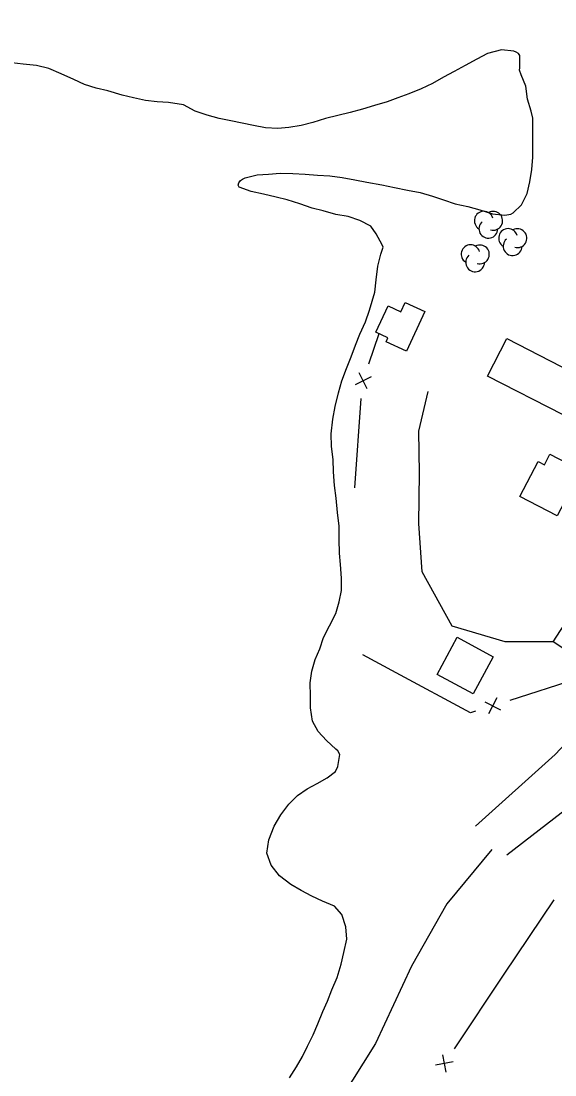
# Model space of a CAD drawing. Extents: x 219136 to 222520, y 5421589 to 5424530.
# Drawn here: x 221256.8 to 221316.4, y 5422722 to 5422839.7 of the extents above; entities that cross this region are included whole.
import ezdxf

# ---------------------------------------------------------------- set-up
doc = ezdxf.new("R2010")
doc.units = 0
for name, color, linetype in [('Level 19', 7, 'Continuous'), ('Level 21', 7, 'Continuous'), ('Level 22', 7, 'Continuous'), ('Level 31', 7, 'Continuous'), ('Level 37', 7, 'Continuous'), ('Level 4', 7, 'Continuous'), ('Level 44', 7, 'Continuous')]:
    doc.layers.add(name, color=color, linetype=linetype)

msp = doc.modelspace()

# ---------------------------------------------------------------- linework, layer by layer
at = {"layer": 'Level 19'}
msp.add_lwpolyline([(221316.15, 5422770.35), (221310.79, 5422770.38), (221304.88, 5422772.11), (221301.54, 5422778.19), (221301.17, 5422783.6), (221301.24, 5422789.2), (221301.15, 5422793.9), (221302.21, 5422798.32)], dxfattribs=at)
at = {"layer": 'Level 21'}
for points in [[(221383.81, 5422856.65), (221376.31, 5422845.19), (221367.09, 5422830.11), (221355.85, 5422811.59), (221345.1, 5422793.68), (221337.42, 5422781.3), (221331.57, 5422773.87), (221324.26, 5422766.14), (221316.39, 5422757.78), (221307.49, 5422749.76)], [(221310.99, 5422746.58), (221319.03, 5422752.77), (221327.48, 5422762), (221333.69, 5422769.57), (221341.7, 5422779.31), (221346.63, 5422786.61), (221352.5, 5422795.29), (221358.52, 5422804.94), (221365.09, 5422815.49), (221371.28, 5422825.96), (221377.09, 5422835.4), (221381.93, 5422843.03), (221386.2, 5422849.85), (221388.61, 5422853.38), (221388.61, 5422853.38)]]:
    msp.add_lwpolyline(points, dxfattribs=at)
at = {"layer": 'Level 22'}
msp.add_lwpolyline([(221309.31, 5422747.16), (221304.28, 5422741.1), (221300.33, 5422734.13), (221296.31, 5422725.49), (221292.39, 5422719.18)], dxfattribs=at)
at = {"layer": 'Level 31'}
for points in [[(221301.83, 5422807.26), (221299.77, 5422802.84), (221297.5, 5422803.9), (221297.7, 5422804.34), (221296.37, 5422804.96), (221297.73, 5422807.89), (221299.16, 5422807.22), (221299.65, 5422808.27)], [(221311, 5422804.24), (221319.42, 5422799.91), (221317.26, 5422795.71), (221308.84, 5422800.03)], [(221318.7, 5422788.43), (221316.61, 5422784.43), (221312.43, 5422786.62), (221314.47, 5422790.51), (221315.17, 5422790.14), (221315.79, 5422791.32), (221318.65, 5422789.83), (221318.09, 5422788.75)], [(221327.08, 5422775.62), (221321.44, 5422766.92), (221316.15, 5422770.35), (221321.78, 5422779.06)], [(221309.46, 5422768.7), (221307.23, 5422764.56), (221303.21, 5422766.73), (221305.43, 5422770.87)]]:
    msp.add_lwpolyline(points, close=True, dxfattribs=at)
at = {"layer": 'Level 37'}
for p, q in [((221295.85, 5422799.97), (221294.06, 5422799.08)), ((221295.4, 5422798.63), (221294.51, 5422800.42)), ((221308.51, 5422763.67), (221310.28, 5422762.75)), ((221309.85, 5422764.1), (221308.93, 5422762.32)), ((221305, 5422723.45), (221303.03, 5422723.06)), ((221304.21, 5422722.27), (221303.82, 5422724.23))]:
    msp.add_line(p, q, dxfattribs=at)
for points in [[(221295.59, 5422801.42), (221296.72, 5422804.8)], [(221294.03, 5422787.57), (221294.73, 5422797.55)], [(221298.64, 5422766.9), (221294.89, 5422768.92)], [(221307.49, 5422762.61), (221306.93, 5422762.43), (221298.64, 5422766.9)], [(221320.43, 5422767.58), (221318.74, 5422766.18), (221311.3, 5422763.82)], [(221310.69, 5422733.22), (221316.26, 5422741.53)], [(221305.13, 5422724.91), (221310.69, 5422733.22)]]:
    msp.add_lwpolyline(points, dxfattribs=at)
at = {"layer": 'Level 4'}
for points in [[(221290.49, 5422818.5), (221289.26, 5422818.82), (221287.86, 5422819.31), (221286.47, 5422819.76), (221285.22, 5422820.03), (221283.83, 5422820.37), (221282.44, 5422820.66), (221281.1, 5422821.17), (221280.99, 5422821.4), (221281.07, 5422821.66), (221281.26, 5422821.89), (221281.48, 5422822.06), (221281.75, 5422822.2), (221283.1, 5422822.55), (221284.36, 5422822.63), (221285.69, 5422822.71), (221287.1, 5422822.69), (221288.45, 5422822.6), (221289.85, 5422822.5), (221291.22, 5422822.41), (221292.61, 5422822.24), (221294.03, 5422821.99), (221295.36, 5422821.73), (221297.03, 5422821.41), (221298.43, 5422821.13), (221299.89, 5422820.84), (221301.29, 5422820.56), (221302.7, 5422820.15), (221303.9, 5422819.73), (221305.2, 5422819.3), (221306.61, 5422819), (221307.98, 5422818.64), (221309.39, 5422818.17), (221310.75, 5422818.03), (221311.42, 5422818.15), (221311.68, 5422818.31), (221312.61, 5422819.2), (221313.25, 5422820.45), (221313.56, 5422821.76), (221313.79, 5422823.14), (221313.9, 5422824.5), (221313.9, 5422825.93), (221313.87, 5422827.44), (221313.87, 5422828.88), (221313.69, 5422829.67), (221313.28, 5422831), (221313.09, 5422832.46), (221312.58, 5422833.73), (221312.38, 5422834.22), (221312.44, 5422834.51), (221312.43, 5422835.87), (221312.28, 5422836.1), (221312.02, 5422836.26), (221311.75, 5422836.34), (221310.39, 5422836.49), (221308.81, 5422836.1), (221307.65, 5422835.48), (221306.34, 5422834.77), (221305.11, 5422834.09), (221303.92, 5422833.44), (221302.69, 5422832.76), (221301.42, 5422832.13), (221300.04, 5422831.59), (221298.83, 5422831.14), (221297.63, 5422830.71)], [(221297.63, 5422830.71), (221296.21, 5422830.27), (221294.86, 5422829.88), (221293.48, 5422829.49), (221292.12, 5422829.17), (221290.72, 5422828.82), (221289.33, 5422828.4), (221288.03, 5422828.05), (221286.66, 5422827.83), (221285.41, 5422827.71), (221284.02, 5422827.78), (221282.7, 5422828.05), (221281.44, 5422828.33), (221280.16, 5422828.56), (221278.86, 5422828.83), (221277.53, 5422829.19), (221276.18, 5422829.64), (221274.88, 5422830.35), (221273.21, 5422830.61), (221271.94, 5422830.71), (221270.64, 5422830.86), (221269.3, 5422831.13), (221268.03, 5422831.45), (221266.44, 5422831.91), (221265.13, 5422832.24), (221263.83, 5422832.64), (221262.65, 5422833.19), (221261.21, 5422833.84), (221259.83, 5422834.41), (221258.47, 5422834.75), (221257, 5422834.92), (221255.7, 5422835.07)], [(221286.85, 5422743.26), (221285.59, 5422744.21), (221284.67, 5422745.42), (221284.2, 5422746.74), (221284.4, 5422748.26), (221285.01, 5422749.76), (221285.74, 5422751.02), (221286.64, 5422752.23), (221287.6, 5422753.21), (221288.68, 5422753.93), (221289.8, 5422754.54), (221290.91, 5422755.16), (221291.85, 5422755.87), (221292.13, 5422756.42), (221292.35, 5422757.79), (221292.11, 5422758.17), (221291.88, 5422758.39), (221290.86, 5422759.36), (221289.92, 5422760.35), (221289.3, 5422761.5), (221289.06, 5422762.98), (221289.05, 5422764.28), (221289.04, 5422765.77), (221289.2, 5422767.07), (221289.6, 5422768.39), (221290.1, 5422769.58), (221290.52, 5422770.85), (221291.18, 5422772.17), (221291.89, 5422773.53), (221292.27, 5422774.85), (221292.51, 5422776.1), (221292.51, 5422777.46), (221292.4, 5422779), (221292.29, 5422780.26), (221292.28, 5422781.79), (221292.25, 5422783.29), (221292.07, 5422784.81), (221291.91, 5422786.41), (221291.74, 5422787.83), (221291.63, 5422789.36), (221291.6, 5422790.75), (221291.42, 5422792.17), (221291.36, 5422793.59), (221291.56, 5422795.25), (221291.81, 5422796.64), (221292.18, 5422798.2), (221292.55, 5422799.54), (221293.08, 5422800.9), (221293.62, 5422802.22), (221294.1, 5422803.52), (221294.58, 5422804.72), (221295.2, 5422806.11), (221295.66, 5422807.41), (221296.26, 5422809.43), (221296.4, 5422810.82), (221296.57, 5422812.34), (221296.92, 5422813.68), (221297.17, 5422814.46), (221297.07, 5422814.72), (221296.41, 5422815.93), (221295.79, 5422816.8), (221294.58, 5422817.45), (221293.25, 5422817.87), (221291.89, 5422818.11), (221290.49, 5422818.5)], [(221286.73, 5422721.64), (221287.49, 5422722.9), (221288.16, 5422724.04), (221288.73, 5422725.18), (221289.35, 5422726.45), (221289.87, 5422727.7), (221290.45, 5422729.06), (221290.96, 5422730.21), (221291.45, 5422731.49), (221292.04, 5422732.88), (221292.47, 5422734.37), (221292.8, 5422735.65), (221293.11, 5422737.16), (221292.99, 5422738.51), (221292.56, 5422739.92), (221291.76, 5422740.84), (221290.4, 5422741.4), (221289.2, 5422741.96), (221288.01, 5422742.59), (221286.85, 5422743.26)]]:
    msp.add_lwpolyline(points, dxfattribs=at)
at = {"layer": 'Level 44'}
for centre, start, end in [((221308.41, 5422817.42), 15.9068, 238.5912), ((221309.46, 5422817.4), 253.0853, 118.7739), ((221308.92, 5422816.51), 131.2391, 358.6962), ((221311.12, 5422815.48), 15.9068, 238.5912), ((221312.17, 5422815.46), 253.0853, 118.7739), ((221311.63, 5422814.57), 131.2391, 358.6962), ((221306.93, 5422813.67), 15.9068, 238.5912), ((221307.98, 5422813.65), 253.0853, 118.7739), ((221307.44, 5422812.76), 131.2391, 358.6962)]:
    msp.add_arc(centre, 1.05, start, end, dxfattribs=at)

doc.saveas('drawing.dxf')
